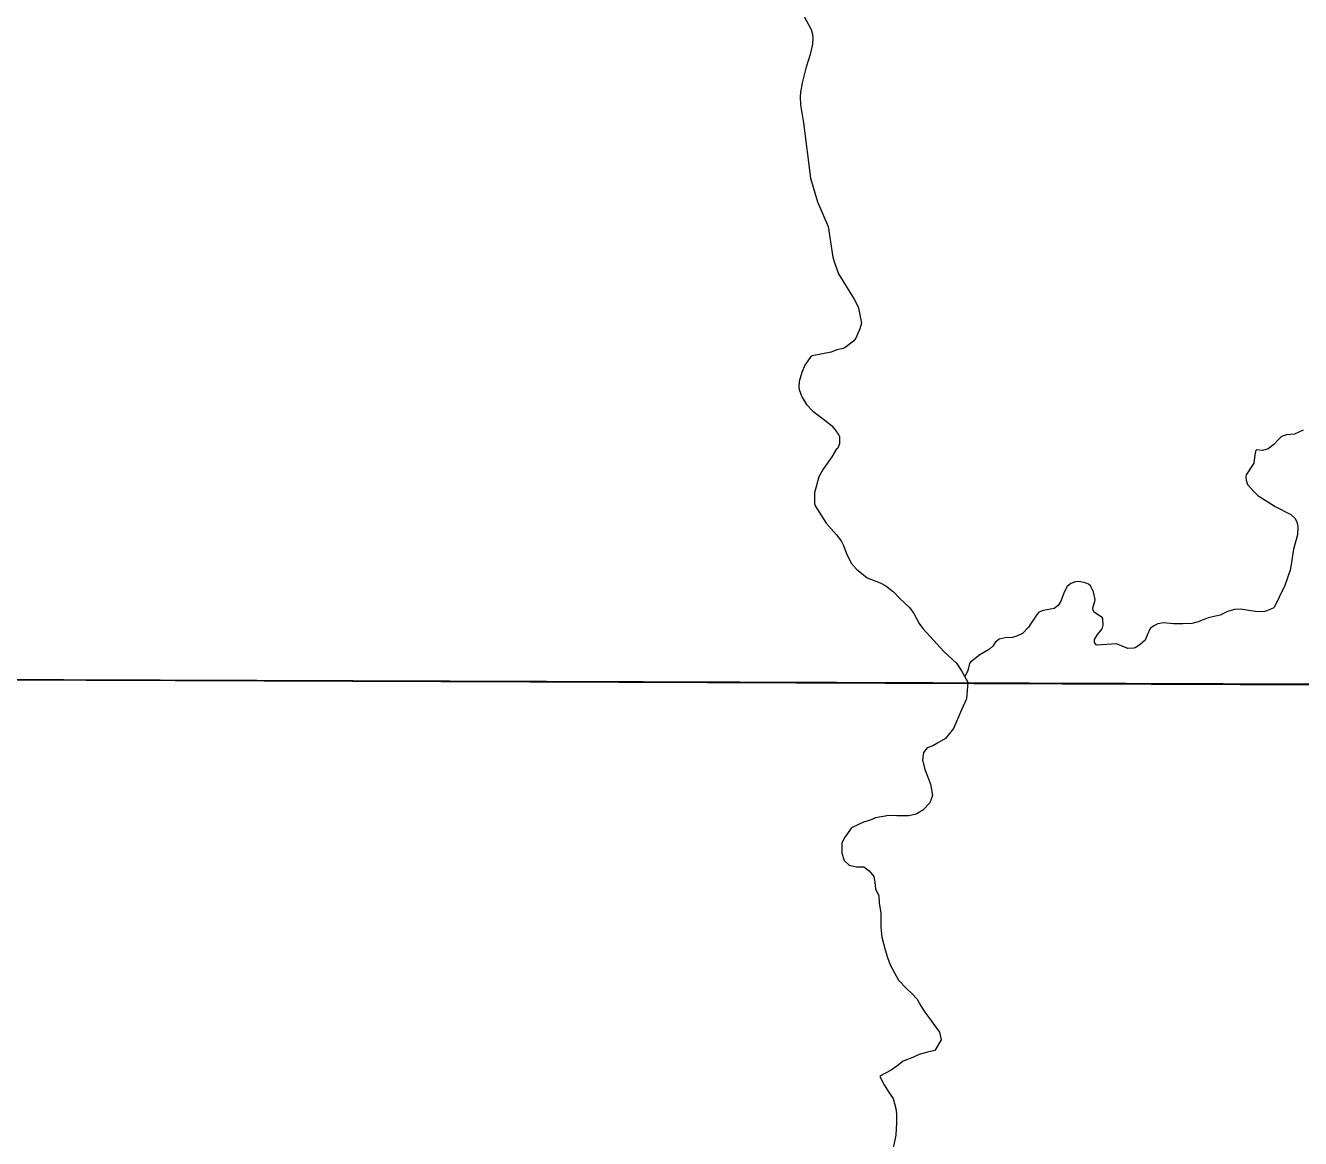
# Model space of a CAD drawing. Extents: x 553962 to 842807, y 8883888 to 9032388.
# Drawn here: x 609594 to 611890, y 8909058 to 8911062 of the extents above; entities that cross this region are included whole.
import ezdxf

# ---------------------------------------------------------------- set-up
doc = ezdxf.new("R2010")
doc.units = 0
doc.header["$LTSCALE"] = 200
doc.layers.add('6', color=7, linetype='Continuous', lineweight=13)

msp = doc.modelspace()

# ---------------------------------------------------------------- linework, layer by layer
at = {"layer": '6'}
msp.add_line((574653.9, 8910009.3), (626625.7, 8909822.1), dxfattribs=at)
for points in [[(610992.5, 8911085.9), (611009.1, 8911054.8), (611011.5, 8911046.2), (611012.4, 8911038.2), (611011.8, 8911028.2), (611007.6, 8911009.6), (610999.4, 8910984.7), (610992.8, 8910958.5), (610989.8, 8910941.5), (610989.3, 8910933.1), (610989.8, 8910919.2), (610995.3, 8910886.5), (611008.3, 8910787.2), (611020.4, 8910744.3), (611039.7, 8910700.2), (611048.2, 8910644.8), (611051, 8910634.8), (611058.5, 8910614.7), (611086.6, 8910568.8), (611093.7, 8910555.1), (611095.3, 8910549.7), (611099.8, 8910526.1), (611096.9, 8910515.9), (611089.9, 8910499.1), (611085.6, 8910493.7), (611070.6, 8910482.1), (611066.8, 8910480.3), (611055.6, 8910477.7), (611045.1, 8910473.9), (611011.1, 8910466.8), (611008.7, 8910465.7), (610998, 8910450.3), (610992.4, 8910436.9), (610987.5, 8910421), (610987.1, 8910410.4), (610987.7, 8910406.5), (610992.3, 8910393.3), (611000.7, 8910379.2), (611012.2, 8910367.5), (611036.4, 8910349.4), (611045.6, 8910341.6), (611052.6, 8910334.1), (611059.3, 8910324.5), (611060.3, 8910321.7), (611060.2, 8910308.8)], [(611895.5, 8910333.3), (611879.8, 8910326.2), (611879.8, 8910326.2), (611865.1, 8910325), (611856.5, 8910321.6), (611850, 8910315.6), (611842.7, 8910307.3), (611832.5, 8910299.7), (611822.3, 8910296.9), (611810.7, 8910298.1)], [(611060.2, 8910308.8), (611057.4, 8910300.8), (611054.4, 8910298.5), (611046.6, 8910285.5), (611030.9, 8910263.1), (611023.2, 8910249.3), (611015.3, 8910220.4), (611015.2, 8910201.4), (611016.6, 8910197.1), (611036.5, 8910165.9), (611054.7, 8910144.9), (611063.1, 8910133.9), (611067.4, 8910125.4), (611073.2, 8910109.1), (611082, 8910092.9), (611090.8, 8910083), (611110.4, 8910067.4), (611133.8, 8910058.6), (611144, 8910052.7), (611157.5, 8910042.4), (611169.2, 8910030), (611186.3, 8910013.8), (611194.4, 8910003.1), (611204, 8909985.4), (611210.4, 8909975.9), (611248.4, 8909934.7), (611271, 8909913.5), (611280, 8909899.8), (611291.5, 8909879.6), (611289.1, 8909849.2)], [(611810, 8910297.2), (611808.4, 8910288.7), (611806.6, 8910274), (611792.6, 8910252.6), (611791.8, 8910248.4), (611792.6, 8910242.9), (611795.2, 8910235.6), (611806.8, 8910222), (611813.7, 8910215.6), (611845, 8910196), (611872.8, 8910181.3), (611880.9, 8910174.2), (611884.7, 8910166.3), (611885.4, 8910158.3), (611885, 8910144.7), (611878.1, 8910118.7), (611873.9, 8910091.4), (611871.6, 8910081.3), (611862.2, 8910053.3), (611843.5, 8910015.2), (611841.4, 8910012.6), (611826, 8910006.9), (611818.8, 8910006.1), (611809, 8910006.8), (611782.5, 8910011.2), (611771.5, 8910010.5), (611759.2, 8910006.8), (611746, 8910000.1), (611724, 8909995.6), (611706, 8909988.2), (611694.5, 8909985), (611678.8, 8909984.3), (611661.8, 8909984.7), (611643.9, 8909986.2), (611633.7, 8909984.7), (611626.2, 8909980.8), (611620, 8909976), (611614.1, 8909964.1), (611610.5, 8909954.9), (611602, 8909947.3), (611593.7, 8909941.8), (611590.6, 8909940.6), (611579.4, 8909940.3), (611559.1, 8909948.8), (611523.8, 8909946.2), (611522.6, 8909946.8), (611519.6, 8909951), (611519.6, 8909956.4), (611524.9, 8909965.5), (611531.7, 8909972.9), (611534, 8909977.1), (611535.1, 8909982.4), (611534.7, 8909994.2), (611533.2, 8909996.2), (611519.6, 8910004.8), (611516.2, 8910010.6), (611516.2, 8910013.3), (611520.1, 8910024.6), (611520.4, 8910027.9), (611517.4, 8910042.2), (611512.2, 8910052.7), (611508.5, 8910055.9), (611502.5, 8910058.3), (611491, 8910060.5), (611485.2, 8910060.1), (611476.6, 8910057.3), (611470.3, 8910051.6), (611464.9, 8910041.5), (611458.9, 8910025.1), (611454.3, 8910017.5), (611446.7, 8910011.9), (611427.2, 8910008.8), (611419.5, 8910005.6), (611416.2, 8910001.8), (611400.4, 8909978.5), (611389.7, 8909967.4), (611381, 8909962.9)], [(611381, 8909962.9), (611381, 8909962.9), (611371.6, 8909960.1), (611358.4, 8909959.3), (611348, 8909957.2), (611340.7, 8909950.8), (611336.7, 8909944.5), (611330.4, 8909938.8), (611313.2, 8909928.9), (611296.1, 8909915.8), (611294.6, 8909913.1), (611291.4, 8909900.3), (611286.2, 8909889)], [(611289.1, 8909849.2), (611279.8, 8909829.9), (611271.5, 8909809.6), (611265.3, 8909796.3), (611251, 8909778.1), (611235.7, 8909768.8), (611228.5, 8909765), (611218.3, 8909761), (611211.3, 8909752.6), (611210, 8909739.7), (611214, 8909722.3), (611219, 8909710.1), (611224, 8909695.8), (611227.9, 8909675.4), (611222.7, 8909662.2), (611210.4, 8909649), (611198.2, 8909641.9), (611184.9, 8909639), (611174.7, 8909639), (611163.5, 8909639.1), (611149.3, 8909639.2), (611124.9, 8909635.3), (611115.7, 8909631.2), (611103.5, 8909627.2), (611094.3, 8909623.2), (611082, 8909617.2), (611068.7, 8909598.9), (611064.5, 8909589.8), (611064.4, 8909571.5), (611068.4, 8909558.2), (611077.5, 8909550), (611090.7, 8909546.9), (611103.9, 8909546.8), (611114, 8909539.6), (611122.1, 8909529.4), (611124.1, 8909519.2), (611125, 8909506.9), (611131, 8909495.7), (611131.9, 8909481.4), (611134.9, 8909464.1), (611134.8, 8909452.9), (611134.7, 8909438.6), (611136.6, 8909420.3), (611142.6, 8909397.8), (611146.5, 8909383.6), (611151.5, 8909370.3), (611159.6, 8909356), (611166.6, 8909342.7), (611181.7, 8909327.3), (611190.8, 8909319.1), (611199.9, 8909308.9), (611206.9, 8909296.6), (611214, 8909285.4), (611223.1, 8909273.1), (611232.1, 8909260.8), (611240.2, 8909249.6), (611243.1, 8909235.3), (611243.1, 8909235.3)], [(611243.1, 8909235.3), (611232, 8909216.1), (611218.8, 8909213.2), (611203.5, 8909209.2), (611193.3, 8909204.1), (611174.9, 8909197.1), (611163.7, 8909188), (611153.4, 8909181), (611132.8, 8909169.9), (611132.8, 8909169.9)], [(611132.8, 8909169.8), (611140.8, 8909154.6), (611149.8, 8909140.2), (611156.9, 8909130), (611161.9, 8909111.7), (611162.8, 8909101.5), (611162.7, 8909086.2), (611161.5, 8909063.8), (611158.3, 8909046.5), (611155.2, 8909034.3), (611151.1, 8909021.1), (611147.9, 8909008.9), (611144.8, 8908994.6), (611143.7, 8908983.4), (611136.5, 8908968.2), (611130.3, 8908959.1), (611124.1, 8908945.9), (611123, 8908934.7), (611120.9, 8908932.7)]]:
    msp.add_lwpolyline(points, dxfattribs=at)
msp.add_lwpolyline([(618535.2, 8909853.3), (607574.3, 8909890.7), (607543.3, 8898835.3), (618504.2, 8898795.8)], close=True, dxfattribs=at)

doc.saveas('drawing.dxf')
